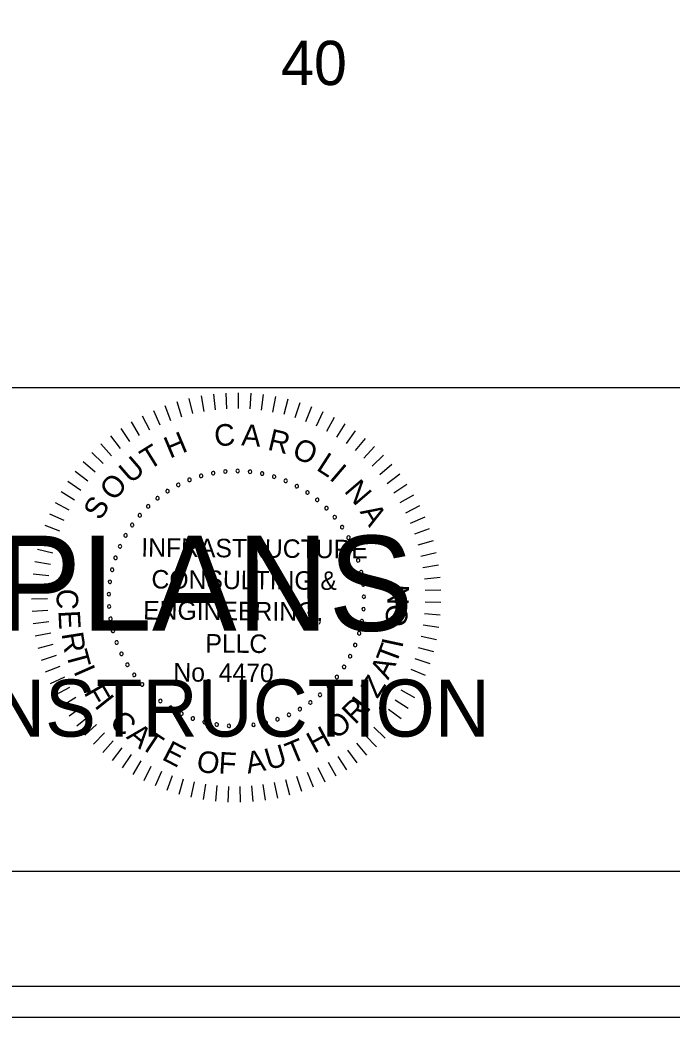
# Model space of a CAD drawing. Extents: x 967 to 1623, y 964 to 7064.
# Drawn here: x 1189.3 to 1212.88, y 4883.72 to 4919.77 of the extents above; entities that cross this region are included whole.
import ezdxf

# ---------------------------------------------------------------- set-up
doc = ezdxf.new("R2010")
doc.units = 0
for name, color, linetype in [('RD_SHT_Bndy', 7, 'Continuous'), ('RD_SHT_IplotShp', 7, 'Continuous'), ('RD_SHT_Misc1', 7, 'Continuous'), ('RD_SHT_Misc2', 7, 'Continuous'), ('RD_SHT_TX', 7, 'Continuous'), ('RD_Sketch1', 7, 'Continuous')]:
    doc.layers.add(name, color=color, linetype=linetype)

msp = doc.modelspace()

# ---------------------------------------------------------------- linework, layer by layer
at = {"layer": 'RD_SHT_Bndy'}
for p, q in [((996.114, 4906.486), (1323.886, 4906.486)), ((1323.886, 4888.983), (996.114, 4888.983))]:
    msp.add_line(p, q, dxfattribs=at)
at = {"layer": 'RD_SHT_IplotShp'}
for points in [[(967.409, 4883.72), (1326.285, 4883.72), (1326.285, 5103.72), (967.409, 5103.72)], [(988.525, 4884.84), (1326.285, 4884.84), (1326.285, 5102.6), (988.525, 5102.6)]]:
    msp.add_lwpolyline(points, close=True, dxfattribs=at)
at = {"layer": 'RD_SHT_Misc1'}
for p, q in [((1195.403, 4906.09), (1195.536, 4905.536)), ((1195.846, 4906.181), (1195.945, 4905.62)), ((1196.292, 4906.245), (1196.357, 4905.68)), ((1196.742, 4906.282), (1196.772, 4905.714)), ((1197.194, 4906.292), (1197.189, 4905.723)), ((1197.645, 4906.274), (1197.606, 4905.706)), ((1198.094, 4906.228), (1198.02, 4905.664)), ((1198.54, 4906.156), (1198.432, 4905.596)), ((1194.54, 4905.827), (1194.739, 4905.293)), ((1194.968, 4905.971), (1195.134, 4905.427)), ((1198.98, 4906.056), (1198.838, 4905.504)), ((1199.414, 4905.929), (1199.238, 4905.387)), ((1199.839, 4905.777), (1199.63, 4905.246)), ((1193.715, 4905.461), (1193.978, 4904.956)), ((1194.122, 4905.656), (1194.353, 4905.136)), ((1200.253, 4905.598), (1200.013, 4905.082)), ((1200.656, 4905.395), (1200.385, 4904.894)), ((1192.94, 4904.997), (1193.263, 4904.528)), ((1193.321, 4905.241), (1193.614, 4904.752)), ((1201.047, 4905.167), (1200.745, 4904.684)), ((1192.576, 4904.731), (1192.926, 4904.282)), ((1201.422, 4904.917), (1201.092, 4904.453)), ((1201.781, 4904.643), (1201.424, 4904.2)), ((1192.228, 4904.443), (1192.605, 4904.016)), ((1202.124, 4904.349), (1201.739, 4903.928)), ((1191.899, 4904.134), (1192.301, 4903.731)), ((1202.447, 4904.034), (1202.038, 4903.638)), ((1191.589, 4903.805), (1192.015, 4903.428)), ((1202.751, 4903.7), (1202.318, 4903.329)), ((1191.299, 4903.459), (1191.748, 4903.108)), ((1203.034, 4903.348), (1202.579, 4903.004)), ((1191.032, 4903.095), (1191.501, 4902.772)), ((1203.294, 4902.979), (1202.82, 4902.664)), ((1190.787, 4902.716), (1191.274, 4902.422)), ((1203.532, 4902.595), (1203.04, 4902.31)), ((1190.565, 4902.323), (1191.07, 4902.059)), ((1203.746, 4902.198), (1203.237, 4901.943)), ((1190.368, 4901.916), (1190.888, 4901.684)), ((1203.936, 4901.788), (1203.412, 4901.564)), ((1190.196, 4901.499), (1190.729, 4901.299)), ((1190.05, 4901.072), (1190.594, 4900.905)), ((1204.1, 4901.367), (1203.563, 4901.176)), ((1204.238, 4900.937), (1203.691, 4900.779)), ((1189.93, 4900.636), (1190.484, 4900.503)), ((1204.349, 4900.5), (1203.794, 4900.375)), ((1189.837, 4900.195), (1190.398, 4900.095)), ((1204.434, 4900.056), (1203.872, 4899.966)), ((1189.771, 4899.748), (1190.337, 4899.683)), ((1204.491, 4899.608), (1203.925, 4899.552)), ((1189.732, 4899.298), (1190.301, 4899.267)), ((1204.522, 4899.158), (1203.953, 4899.137)), ((1189.721, 4898.847), (1190.29, 4898.851)), ((1204.524, 4898.706), (1203.955, 4898.72)), ((1189.737, 4898.396), (1190.306, 4898.434)), ((1204.499, 4898.256), (1203.932, 4898.304)), ((1189.781, 4897.946), (1190.346, 4898.019)), ((1204.447, 4897.807), (1203.884, 4897.89)), ((1189.852, 4897.5), (1190.412, 4897.608)), ((1204.367, 4897.363), (1203.81, 4897.479)), ((1189.951, 4897.06), (1190.502, 4897.201)), ((1204.261, 4896.924), (1203.712, 4897.074)), ((1190.076, 4896.626), (1190.617, 4896.8)), ((1190.227, 4896.2), (1190.757, 4896.408)), ((1204.128, 4896.492), (1203.589, 4896.676)), ((1190.403, 4895.785), (1190.92, 4896.024)), ((1203.969, 4896.07), (1203.442, 4896.286)), ((1190.605, 4895.381), (1191.106, 4895.651)), ((1203.784, 4895.658), (1203.271, 4895.906)), ((1190.831, 4894.99), (1191.315, 4895.291)), ((1203.574, 4895.258), (1203.078, 4895.537)), ((1191.081, 4894.614), (1191.545, 4894.943)), ((1203.341, 4894.871), (1202.862, 4895.18)), ((1191.353, 4894.253), (1191.796, 4894.61)), ((1203.085, 4894.5), (1202.626, 4894.837)), ((1191.646, 4893.91), (1192.067, 4894.293)), ((1202.506, 4893.807), (1202.092, 4894.197)), ((1202.806, 4894.145), (1202.368, 4894.509)), ((1191.96, 4893.585), (1192.356, 4893.994)), ((1202.186, 4893.488), (1201.796, 4893.903)), ((1192.293, 4893.28), (1192.664, 4893.712)), ((1201.847, 4893.19), (1201.484, 4893.628)), ((1192.644, 4892.996), (1192.988, 4893.45)), ((1193.011, 4892.734), (1193.327, 4893.208)), ((1201.119, 4892.657), (1200.811, 4893.136)), ((1201.491, 4892.912), (1201.155, 4893.372)), ((1193.394, 4892.495), (1193.68, 4892.987)), ((1193.791, 4892.279), (1194.047, 4892.788)), ((1200.731, 4892.425), (1200.453, 4892.922)), ((1194.2, 4892.088), (1194.424, 4892.612)), ((1194.62, 4891.923), (1194.812, 4892.459)), ((1199.495, 4891.877), (1199.312, 4892.416)), ((1199.918, 4892.034), (1199.702, 4892.561)), ((1200.331, 4892.217), (1200.083, 4892.73)), ((1195.05, 4891.783), (1195.208, 4892.33)), ((1195.487, 4891.67), (1195.612, 4892.225)), ((1195.93, 4891.584), (1196.021, 4892.146)), ((1196.377, 4891.524), (1196.434, 4892.091)), ((1196.828, 4891.493), (1196.85, 4892.062)), ((1197.279, 4891.488), (1197.267, 4892.058)), ((1197.73, 4891.512), (1197.683, 4892.079)), ((1198.179, 4891.562), (1198.097, 4892.126)), ((1198.624, 4891.64), (1198.508, 4892.198)), ((1199.063, 4891.745), (1198.913, 4892.295))]:
    msp.add_line(p, q, dxfattribs=at)
for centre, start, end in [((1195.429, 4903.142), 21.6807, 201.6807), ((1195.851, 4903.285), 16.1422, 196.1422), ((1195.851, 4903.285), 196.1422, 16.1422), ((1196.285, 4903.388), 10.6038, 190.6038), ((1196.285, 4903.388), 190.6038, 10.6038), ((1196.727, 4903.447), 5.0653, 185.0653), ((1196.727, 4903.447), 185.0653, 5.0653), ((1197.172, 4903.464), 359.5268, 179.5268), ((1197.172, 4903.464), 179.5268, 359.5268), ((1197.617, 4903.438), 173.9884, 353.9884), ((1197.617, 4903.438), 353.9884, 173.9884), ((1198.057, 4903.369), 168.4499, 348.4499), ((1198.057, 4903.369), 348.4499, 168.4499), ((1198.489, 4903.258), 162.9114, 342.9114), ((1198.489, 4903.258), 342.9114, 162.9114), ((1195.023, 4902.958), 27.2191, 207.2191), ((1195.023, 4902.958), 207.2191, 27.2191), ((1195.429, 4903.142), 201.6807, 21.6807), ((1198.908, 4903.106), 157.373, 337.373), ((1198.908, 4903.106), 337.373, 157.373), ((1199.31, 4902.914), 151.8345, 331.8345), ((1199.31, 4902.914), 331.8345, 151.8345), ((1194.274, 4902.478), 38.2961, 218.2961), ((1194.274, 4902.478), 218.2961, 38.2961), ((1194.637, 4902.736), 32.7576, 212.7576), ((1194.637, 4902.736), 212.7576, 32.7576), ((1199.692, 4902.684), 146.2961, 326.2961), ((1199.692, 4902.684), 326.2961, 146.2961), ((1200.05, 4902.419), 320.7576, 140.7576), ((1193.937, 4902.186), 43.8345, 223.8345), ((1193.937, 4902.186), 223.8345, 43.8345), ((1200.05, 4902.419), 140.7576, 320.7576), ((1200.38, 4902.12), 135.2191, 315.2191), ((1200.38, 4902.12), 315.2191, 135.2191), ((1193.63, 4901.862), 49.373, 229.373), ((1193.63, 4901.862), 229.373, 49.373), ((1200.68, 4901.79), 129.6807, 309.6807), ((1200.68, 4901.79), 309.6807, 129.6807), ((1193.356, 4901.511), 54.9114, 234.9114), ((1193.356, 4901.511), 234.9114, 54.9114), ((1200.947, 4901.433), 124.1422, 304.1422), ((1200.947, 4901.433), 304.1422, 124.1422), ((1193.117, 4901.135), 60.4499, 240.4499), ((1193.117, 4901.135), 240.4499, 60.4499), ((1201.179, 4901.052), 118.6038, 298.6038), ((1201.179, 4901.052), 298.6038, 118.6038), ((1192.915, 4900.737), 65.9884, 245.9884), ((1192.915, 4900.737), 245.9884, 65.9884), ((1201.372, 4900.651), 113.0653, 293.0653), ((1201.372, 4900.651), 293.0653, 113.0653), ((1192.753, 4900.322), 71.5268, 251.5268), ((1192.753, 4900.322), 251.5268, 71.5268), ((1192.632, 4899.894), 77.0653, 257.0653), ((1192.632, 4899.894), 257.0653, 77.0653), ((1201.526, 4900.233), 107.5268, 287.5268), ((1201.526, 4900.233), 287.5268, 107.5268), ((1201.638, 4899.801), 101.9884, 281.9884), ((1201.638, 4899.801), 281.9884, 101.9884), ((1192.552, 4899.455), 82.6038, 262.6038), ((1192.552, 4899.455), 262.6038, 82.6038), ((1201.709, 4899.361), 96.4499, 276.4499), ((1201.709, 4899.361), 276.4499, 96.4499), ((1192.515, 4899.011), 88.1422, 268.1422), ((1192.515, 4899.011), 268.1422, 88.1422), ((1201.737, 4898.917), 90.9114, 270.9114), ((1201.737, 4898.917), 270.9114, 90.9114), ((1192.522, 4898.565), 93.6807, 273.6807), ((1192.522, 4898.565), 273.6807, 93.6807), ((1201.721, 4898.471), 85.373, 265.373), ((1201.721, 4898.471), 265.373, 85.373), ((1192.571, 4898.122), 99.2191, 279.2191), ((1192.571, 4898.122), 279.2191, 99.2191), ((1201.663, 4898.029), 79.8345, 259.8345), ((1201.663, 4898.029), 259.8345, 79.8345), ((1192.662, 4897.686), 104.7576, 284.7576), ((1192.662, 4897.686), 284.7576, 104.7576), ((1201.563, 4897.595), 74.2961, 254.2961), ((1201.563, 4897.595), 254.2961, 74.2961), ((1192.796, 4897.261), 110.2961, 290.2961), ((1192.796, 4897.261), 290.2961, 110.2961), ((1201.42, 4897.173), 68.7576, 248.7576), ((1201.42, 4897.173), 248.7576, 68.7576), ((1192.97, 4896.851), 115.8345, 295.8345), ((1192.97, 4896.851), 295.8345, 115.8345), ((1201.238, 4896.766), 63.2191, 243.2191), ((1201.238, 4896.766), 243.2191, 63.2191), ((1193.182, 4896.459), 121.373, 301.373), ((1193.182, 4896.459), 301.373, 121.373), ((1201.018, 4896.379), 57.6807, 237.6807), ((1201.018, 4896.379), 237.6807, 57.6807), ((1193.432, 4896.09), 126.9114, 306.9114), ((1193.432, 4896.09), 306.9114, 126.9114), ((1200.761, 4896.014), 52.1422, 232.1422), ((1200.761, 4896.014), 232.1422, 52.1422), ((1193.715, 4895.746), 132.4499, 312.4499), ((1193.715, 4895.746), 312.4499, 132.4499), ((1200.47, 4895.677), 46.6038, 226.6038), ((1200.47, 4895.677), 226.6038, 46.6038), ((1194.031, 4895.431), 137.9884, 317.9884), ((1194.031, 4895.431), 317.9884, 137.9884), ((1200.148, 4895.369), 41.0653, 221.0653), ((1200.148, 4895.369), 221.0653, 41.0653), ((1194.376, 4895.149), 143.5268, 323.5268), ((1194.376, 4895.149), 323.5268, 143.5268), ((1194.746, 4894.901), 149.0653, 329.0653), ((1194.746, 4894.901), 329.0653, 149.0653), ((1199.422, 4894.853), 29.9884, 209.9884), ((1199.798, 4895.093), 35.5268, 215.5268), ((1199.798, 4895.093), 215.5268, 35.5268), ((1195.139, 4894.69), 154.6038, 334.6038), ((1195.139, 4894.69), 334.6038, 154.6038), ((1195.55, 4894.517), 160.1422, 340.1422), ((1195.55, 4894.517), 340.1422, 160.1422), ((1198.611, 4894.486), 18.9114, 198.9114), ((1199.026, 4894.65), 24.4499, 204.4499), ((1199.026, 4894.65), 204.4499, 24.4499), ((1199.422, 4894.853), 209.9884, 29.9884), ((1195.975, 4894.386), 165.6807, 345.6807), ((1195.975, 4894.386), 345.6807, 165.6807), ((1196.412, 4894.295), 171.2191, 351.2191), ((1196.412, 4894.295), 351.2191, 171.2191), ((1196.855, 4894.248), 356.7576, 176.7576), ((1196.855, 4894.248), 176.7576, 356.7576), ((1197.301, 4894.243), 2.2961, 182.2961), ((1197.301, 4894.243), 182.2961, 2.2961), ((1197.745, 4894.282), 7.8345, 187.8345), ((1197.745, 4894.282), 187.8345, 7.8345), ((1198.183, 4894.363), 13.373, 193.373), ((1198.183, 4894.363), 193.373, 13.373), ((1198.611, 4894.486), 198.9114, 18.9114)]:
    msp.add_arc(centre, 0.0627, start, end, dxfattribs=at)
at = {"layer": 'RD_Sketch1'}
msp.add_lwpolyline([(967.409, 4883.72), (1326.285, 4883.72), (1326.285, 5103.72), (967.409, 5103.72)], close=True, dxfattribs=at)

# ---------------------------------------------------------------- texts
at = {"layer": 'RD_SHT_Misc1'}
for s, height, rotation, p in [('C', 0.78, 4.7281, (1196.355, 4904.346)), ('A', 0.78, 355.6981, (1197.29, 4904.39)), ('H', 0.78, 22.7882, (1194.72, 4903.904)), ('R', 0.78, 346.6681, (1198.222, 4904.238)), ('T', 0.78, 31.8182, (1193.961, 4903.478)), ('O', 0.78, 337.638, (1199.096, 4903.972)), ('U', 0.78, 40.8482, (1193.306, 4902.976)), ('L', 0.78, 327.108, (1199.981, 4903.52)), ('I', 0.78, 319.578, (1200.451, 4903.182)), ('O', 0.78, 49.8782, (1192.707, 4902.341)), ('N', 0.78, 310.548, (1200.994, 4902.728)), ('S', 0.78, 58.9083, (1192.211, 4901.642)), ('A', 0.78, 301.5179, (1201.576, 4901.991)), ('INFRASTRUCTURE', 0.66873, 359.5268, (1193.682, 4900.367)), ('CONSULTING &', 0.66873, 359.5268, (1194.051, 4899.217)), ('N', 0.78, 89.2085, (1203.359, 4898.604)), ('C', 0.78, 267.025, (1190.646, 4899.227)), ('ENGINEERING,', 0.66873, 359.5268, (1193.751, 4898.095)), ('O', 0.78, 83.2085, (1203.26, 4897.786)), ('E', 0.78, 273.025, (1190.685, 4898.408)), ('R', 0.78, 279.025, (1190.799, 4897.583)), ('PLLC', 0.6687, 359.5268, (1196.002, 4896.9)), ('T', 0.78, 69.3954, (1202.891, 4896.428)), ('I', 0.78, 77.9093, (1203.121, 4897.032)), ('T', 0.78, 285.025, (1190.955, 4896.878)), ('I', 0.78, 293.7713, (1191.221, 4896.225)), ('No. 4470', 0.6687, 359.5268, (1194.843, 4895.855)), ('A', 0.78, 63.3954, (1202.616, 4895.888)), ('Z', 0.78, 57.3954, (1202.224, 4895.206)), ('F', 0.78, 299.7713, (1191.589, 4895.455)), ('I', 0.78, 308.5268, (1191.965, 4894.973)), ('I', 0.78, 52.3339, (1201.856, 4894.69)), ('R', 0.78, 44.5268, (1201.415, 4894.267)), ('C', 0.78, 314.5268, (1192.496, 4894.346)), ('O', 0.78, 38.5268, (1200.73, 4893.731)), ('A', 0.78, 320.5268, (1193.115, 4893.822)), ('H', 0.78, 28.5268, (1199.942, 4893.23)), ('T', 0.78, 326.5268, (1193.602, 4893.478)), ('E', 0.78, 332.5268, (1194.394, 4893.051)), ('U', 0.78, 16.5268, (1198.288, 4892.638)), ('T', 0.78, 22.5268, (1199.108, 4892.856)), ('O', 0.78, 350.5268, (1195.647, 4892.614)), ('F', 0.78, 356.5268, (1196.465, 4892.532)), ('A', 0.78, 10.5268, (1197.537, 4892.517))]:
    msp.add_text(s, height=height, rotation=rotation, dxfattribs=at).set_placement(p)
at = {"layer": 'RD_SHT_Misc2'}
for s, height, p in [('FINAL PLANS', 3.4375, (1174.145, 4897.685)), ('NOT FOR CONSTRUCTION', 2.0625, (1170.901, 4893.86))]:
    msp.add_text(s, height=height, dxfattribs=at).set_placement(p)
at = {"layer": 'RD_SHT_TX'}
msp.add_text('40', height=1.6, dxfattribs=at).set_placement((1198.741, 4917.416))

doc.saveas('drawing.dxf')
